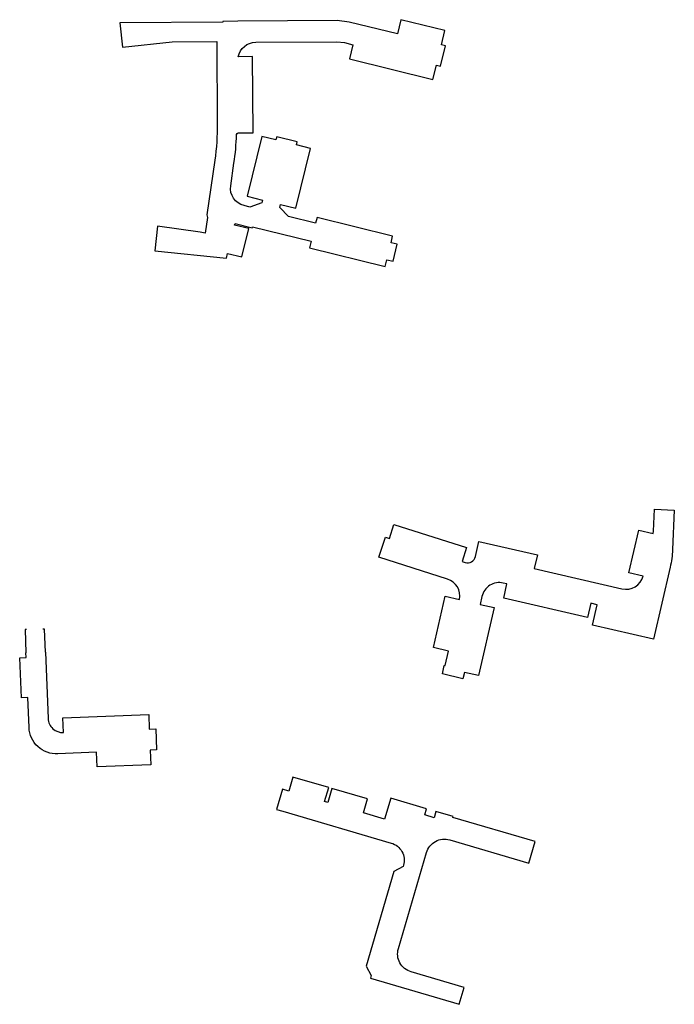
# Model space of a CAD drawing. Header units: metres. Extents: x 174423 to 274510, y 410991 to 462742.
# Tile 656 of 656: x 274309 to 274510, y 410991 to 411294. Entities that reach past the tile are written whole.
import ezdxf

# ---------------------------------------------------------------- set-up
doc = ezdxf.new("R2010")
doc.units = ezdxf.units.M
doc.layers.add('-DR-nw-arc-waterpaserende fundering', color=250, linetype='Continuous')

msp = doc.modelspace()

# ---------------------------------------------------------------- linework, layer by layer
at = {"layer": '-DR-nw-arc-waterpaserende fundering'}
for points in [[(274366.42, 411233.12), (274365.73, 411228.39), (274364.24, 411228.61), (274351.07, 411230.53), (274350.27, 411222.91), (274372.31, 411220.6), (274372.68, 411222.11), (274377.05, 411221.03), (274379.2, 411229.77), (274374.83, 411230.85), (274374.95, 411231.33), (274380.26, 411230.03), (274380.33, 411230.32), (274398.42, 411225.88), (274397.92, 411223.84), (274421.23, 411218.11), (274421.73, 411220.15), (274423.67, 411219.67), (274424.96, 411224.92), (274423.02, 411225.4), (274423.52, 411227.43), (274400.21, 411233.16), (274399.78, 411231.41), (274391.47, 411233.45), (274388.77, 411236.29), (274388.99, 411237.15), (274393.72, 411235.99), (274398.25, 411254.44), (274393.88, 411255.52), (274394.12, 411256.49), (274387.8, 411258.04), (274387.57, 411257.07), (274383.2, 411258.14), (274378.66, 411239.69), (274383.39, 411238.53), (274383.18, 411237.66), (274379.48, 411236.4), (274377.75, 411236.82, -0.38644), (274373.62, 411242.96), (274374.63, 411249.89, 0.027556), (274375.43, 411258.72, -0.402135), (274375.92, 411259.2), (274380.5, 411259.23), (274380.35, 411282.73), (274375.96, 411282.7, -0.356394), (274381.32, 411287.14), (274406.33, 411287.3), (274408.72, 411287.02), (274411.28, 411286.39), (274410.21, 411282.02), (274435.95, 411275.7), (274437.02, 411280.07), (274438.24, 411279.77), (274439.8, 411286.08), (274438.57, 411286.38), (274439.64, 411290.75), (274426.05, 411294.09), (274424.97, 411289.72), (274410.15, 411293.36), (274406.42, 411293.8), (274375.79, 411293.6), (274371.18, 411293.57), (274371.15, 411293.35), (274339.47, 411293.15), (274340.27, 411285.65), (274355.61, 411287.29), (274369.33, 411287.38, 0.014261), (274369.32, 411287.01), (274369.48, 411262.07, -0.037921), (274368.7, 411250.81), (274366.24, 411233.94)], [(274483.55, 411109.95), (274457.73, 411115.93), (274458.74, 411120.31), (274457.62, 411120.57, 0.414214), (274451.02, 411116.46), (274450.46, 411114.01), (274454.84, 411113), (274449.99, 411092.05), (274445.61, 411093.06), (274445.16, 411091.12), (274438.83, 411092.58), (274439.43, 411095.21), (274439.73, 411095.15), (274440.76, 411099.63), (274436.09, 411100.71), (274439.74, 411116.49), (274444.12, 411115.48, 0.383323), (274440.4, 411121.81), (274419.31, 411128.5), (274421.27, 411134.69), (274422.54, 411134.29), (274423.9, 411138.58), (274446.3, 411131.48), (274444.95, 411127.19), (274445.84, 411126.91, 0.437012), (274449.03, 411128.72), (274450.11, 411133.4), (274468.14, 411129.22), (274467.17, 411125.04), (274494.15, 411118.79, 0.4036), (274500.7, 411122.71), (274496.32, 411123.73), (274499.37, 411136.88), (274503.75, 411135.86), (274503.9, 411136.51), (274504.2, 411143.33), (274510.31, 411143.06), (274509.78, 411130.88, -0.045916), (274509.03, 411125.44), (274503.91, 411103.29), (274485.13, 411107.63), (274486.58, 411113.87), (274484.56, 411114.34)], [(274416.66, 410998.84), (274444.06, 410990.82), (274445.58, 410996.01), (274429.21, 411000.8, -0.414214), (274425.28, 411007.99), (274433.92, 411037.53, -0.414214), (274441.11, 411041.47), (274465.53, 411034.32), (274467.47, 411040.94), (274442.03, 411048.39), (274442.12, 411048.67), (274436.84, 411050.22), (274436.28, 411048.3), (274433.4, 411049.14), (274433.96, 411051.06), (274422.92, 411054.29), (274421.04, 411047.86), (274414.55, 411049.76), (274415.82, 411054.08), (274404.78, 411057.31), (274403.52, 411052.99), (274402.56, 411053.27), (274403.82, 411057.59), (274392.78, 411060.82), (274391.52, 411056.5), (274389.55, 411057.08), (274387.73, 411050.84), (274389.65, 411050.28), (274423.11, 411040.48, -0.414214), (274426.85, 411033.66), (274426.74, 411033.3), (274423.89, 411031.74), (274415.35, 411002.55), (274416.91, 410999.7)]]:
    msp.add_lwpolyline(points, format="xyb", close=True, dxfattribs=at)
for points in [[(274310.74, 411106.24), (274310.24, 411106.23), (274310.53, 411099.06)], [(274316.53, 411099.3), (274316.24, 411106.4), (274315.74, 411106.39)]]:
    msp.add_lwpolyline(points, dxfattribs=at)
msp.add_lwpolyline([(274316.53, 411099.3), (274317.37, 411078.84, 0.414214), (274322.05, 411074.53), (274322.05, 411074.53), (274321.87, 411079.02), (274348.35, 411080.11), (274348.53, 411075.61), (274350.53, 411075.69), (274350.8, 411069.2), (274348.8, 411069.12), (274348.98, 411064.62), (274332.5, 411063.95), (274332.31, 411068.44), (274320.32, 411067.95, -0.414214), (274311.47, 411076.09), (274311.1, 411085.29), (274309.1, 411085.2), (274308.59, 411097.59), (274310.59, 411097.67), (274310.53, 411099.06)], format="xyb", dxfattribs=at)

doc.saveas('drawing.dxf')
